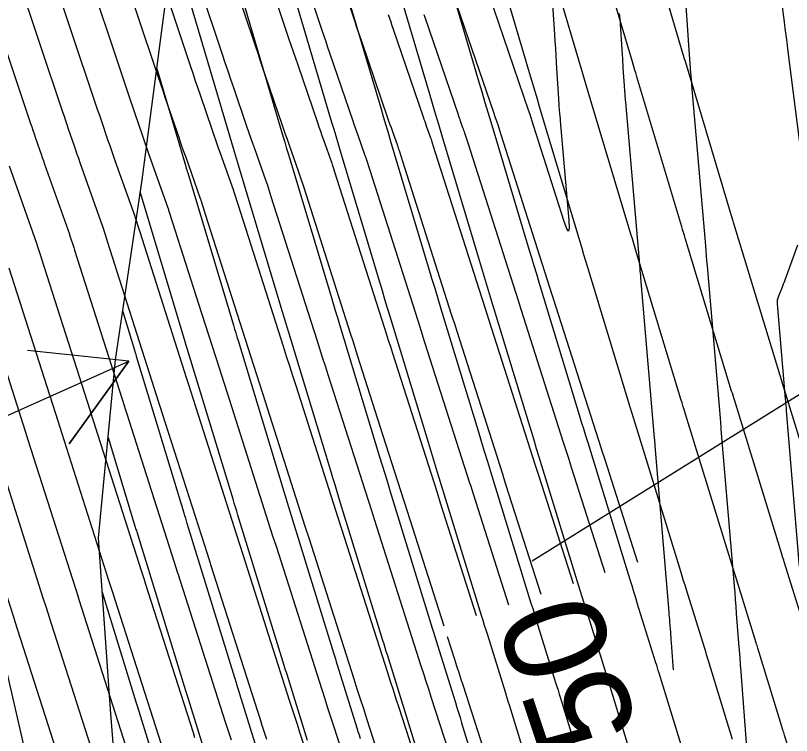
# Model space of a CAD drawing. Extents: x 954385 to 988206, y 1868364 to 1924553.
# Drawn here: x 957776.74 to 957822.39, y 1919608.65 to 1919651.02 of the extents above; entities that cross this region are included whole.
import ezdxf

# ---------------------------------------------------------------- set-up
doc = ezdxf.new("R2010")
doc.units = 0
for name, color, linetype in [('1', 7, 'Continuous'), ('Perimeter', 7, 'Continuous'), ('Proposed Cut', 7, 'Continuous'), ('Slopes', 7, 'Continuous')]:
    doc.layers.add(name, color=color, linetype=linetype)

msp = doc.modelspace()

# ---------------------------------------------------------------- linework, layer by layer
for points in [[(957793.991, 1919658.771), (957796.717, 1919650.618), (957796.809, 1919650.342), (957796.902, 1919650.066), (957796.995, 1919649.791), (957797.089, 1919649.516), (957798.652, 1919644.945), (957798.711, 1919644.773), (957798.771, 1919644.601), (957798.831, 1919644.429), (957798.891, 1919644.257), (957799.206, 1919643.368), (957799.231, 1919643.297), (957799.255, 1919643.227), (957799.279, 1919643.155), (957799.302, 1919643.084), (957799.506, 1919642.445), (957802.377, 1919633.455), (957802.458, 1919633.202), (957802.539, 1919632.95), (957802.619, 1919632.697), (957802.7, 1919632.444), (957805.385, 1919624.041), (957805.453, 1919623.828), (957805.594, 1919623.388), (957807.643, 1919616.975)], [(957792.08, 1919658.181), (957794.763, 1919650.156), (957794.875, 1919649.821), (957794.988, 1919649.486), (957795.101, 1919649.152), (957795.216, 1919648.817), (957796.578, 1919644.832), (957796.651, 1919644.62), (957796.725, 1919644.408), (957796.799, 1919644.196), (957796.873, 1919643.984), (957797.277, 1919642.846), (957797.3, 1919642.78), (957797.322, 1919642.714), (957797.344, 1919642.648), (957797.365, 1919642.581), (957797.576, 1919641.923), (957800.403, 1919633.072), (957800.504, 1919632.754), (957800.606, 1919632.437), (957800.707, 1919632.119), (957800.808, 1919631.802), (957803.454, 1919623.522), (957803.518, 1919623.322), (957803.663, 1919622.868), (957805.747, 1919616.347)], [(957790.169, 1919657.591), (957792.809, 1919649.695), (957792.941, 1919649.301), (957793.074, 1919648.906), (957793.208, 1919648.512), (957793.342, 1919648.118), (957794.504, 1919644.72), (957794.591, 1919644.467), (957794.678, 1919644.215), (957794.766, 1919643.963), (957794.855, 1919643.711), (957795.347, 1919642.323), (957795.368, 1919642.262), (957795.389, 1919642.201), (957795.409, 1919642.14), (957795.429, 1919642.079), (957795.646, 1919641.4), (957798.428, 1919632.689), (957798.55, 1919632.307), (957798.672, 1919631.924), (957798.795, 1919631.542), (957798.917, 1919631.159), (957801.523, 1919623.002), (957801.582, 1919622.817), (957801.732, 1919622.349), (957803.851, 1919615.718)], [(957801.955, 1919615.09), (957799.801, 1919621.829), (957799.606, 1919622.44), (957798.357, 1919626.347), (957797.025, 1919630.517), (957796.882, 1919630.964), (957796.739, 1919631.412), (957796.596, 1919631.859), (957796.454, 1919632.306), (957793.716, 1919640.878), (957793.493, 1919641.576), (957793.475, 1919641.632), (957793.456, 1919641.689), (957793.437, 1919641.745), (957793.417, 1919641.801), (957792.837, 1919643.438), (957792.734, 1919643.73), (957792.632, 1919644.022), (957792.531, 1919644.314), (957792.43, 1919644.607), (957791.469, 1919647.42), (957791.314, 1919647.873), (957791.16, 1919648.326), (957791.007, 1919648.78), (957790.855, 1919649.234), (957788.258, 1919657.001)], [(957802.49, 1919606.925), (957801.196, 1919610.915), (957801.049, 1919611.37), (957800.903, 1919611.824), (957800.756, 1919612.279), (957800.611, 1919612.734), (957797.87, 1919621.31), (957797.674, 1919621.924), (957795.133, 1919629.875), (957794.97, 1919630.387), (957794.806, 1919630.899), (957794.642, 1919631.411), (957794.479, 1919631.923), (957791.786, 1919640.355), (957791.556, 1919641.073), (957791.54, 1919641.125), (957791.523, 1919641.176), (957791.505, 1919641.227), (957791.487, 1919641.278), (957790.819, 1919643.166), (957790.702, 1919643.497), (957790.586, 1919643.829), (957790.471, 1919644.162), (957790.357, 1919644.494), (957789.58, 1919646.767), (957789.413, 1919647.256), (957789.246, 1919647.747), (957789.081, 1919648.237), (957788.917, 1919648.728), (957786.348, 1919656.411)], [(957800.365, 1919607.002), (957799.304, 1919610.275), (957799.137, 1919610.793), (957798.97, 1919611.312), (957798.803, 1919611.83), (957798.637, 1919612.349), (957795.939, 1919620.79), (957795.742, 1919621.408), (957793.242, 1919629.232), (957793.057, 1919629.809), (957792.873, 1919630.386), (957792.689, 1919630.963), (957792.504, 1919631.541), (957789.856, 1919639.832), (957789.62, 1919640.57), (957789.605, 1919640.617), (957789.59, 1919640.663), (957789.574, 1919640.71), (957789.558, 1919640.756), (957788.801, 1919642.893), (957788.67, 1919643.264), (957788.54, 1919643.636), (957788.411, 1919644.009), (957788.283, 1919644.381), (957787.632, 1919646.283), (957787.482, 1919646.725), (957787.332, 1919647.166), (957787.183, 1919647.608), (957787.035, 1919648.051), (957784.437, 1919655.822)], [(957798.241, 1919607.079), (957797.413, 1919609.635), (957797.224, 1919610.217), (957797.036, 1919610.799), (957796.849, 1919611.382), (957796.663, 1919611.964), (957794.008, 1919620.271), (957793.809, 1919620.891), (957791.292, 1919628.773), (957791.116, 1919629.323), (957790.94, 1919629.874), (957790.764, 1919630.424), (957790.588, 1919630.975), (957787.926, 1919639.31), (957787.861, 1919639.513), (957787.684, 1919640.068), (957787.67, 1919640.109), (957787.657, 1919640.151), (957787.642, 1919640.192), (957787.628, 1919640.233), (957786.769, 1919642.66), (957786.631, 1919643.051), (957786.494, 1919643.443), (957786.358, 1919643.836), (957786.223, 1919644.228), (957785.685, 1919645.8), (957785.551, 1919646.193), (957785.418, 1919646.586), (957785.285, 1919646.98), (957785.153, 1919647.374), (957782.526, 1919655.232)], [(957815.893, 1919655.563), (957816.24, 1919650.756), (957816.262, 1919650.459), (957816.282, 1919650.162), (957816.303, 1919649.864), (957816.323, 1919649.567), (957816.433, 1919647.903), (957816.437, 1919647.844), (957816.442, 1919647.784), (957816.446, 1919647.725), (957816.451, 1919647.665), (957816.502, 1919647.077), (957816.512, 1919646.961), (957816.515, 1919646.923), (957817.327, 1919637.47), (957817.352, 1919637.177), (957817.377, 1919636.885), (957817.402, 1919636.592), (957817.427, 1919636.3), (957818.189, 1919627.325), (957818.235, 1919626.778), (957818.246, 1919626.652), (957819.017, 1919617.459), (957819.051, 1919617.053), (957819.084, 1919616.646), (957819.116, 1919616.24), (957819.148, 1919615.833), (957819.281, 1919614.092), (957819.314, 1919613.666), (957819.346, 1919613.24), (957819.379, 1919612.814), (957819.411, 1919612.389), (957819.808, 1919607.169)], [(957780.615, 1919654.642), (957783.272, 1919646.697), (957783.387, 1919646.351), (957783.504, 1919646.006), (957783.621, 1919645.661), (957783.738, 1919645.317), (957784.209, 1919643.939), (957784.328, 1919643.594), (957784.447, 1919643.25), (957784.567, 1919642.907), (957784.688, 1919642.563), (957785.698, 1919639.711), (957785.711, 1919639.675), (957785.723, 1919639.638), (957785.736, 1919639.602), (957785.747, 1919639.565), (957785.978, 1919638.843), (957787.51, 1919634.046), (957788.693, 1919630.341), (957788.85, 1919629.851), (957789.007, 1919629.361), (957789.163, 1919628.871), (957789.32, 1919628.381), (957791.868, 1919620.405), (957792.065, 1919619.787), (957794.762, 1919611.351), (957794.932, 1919610.819), (957795.103, 1919610.286), (957795.275, 1919609.754), (957795.447, 1919609.222), (957796.137, 1919607.095)], [(957794.088, 1919606.938), (957793.475, 1919608.828), (957793.322, 1919609.301), (957793.17, 1919609.774), (957793.018, 1919610.247), (957792.866, 1919610.72), (957790.146, 1919619.232), (957789.937, 1919619.885), (957787.348, 1919627.989), (957787.211, 1919628.419), (957787.073, 1919628.848), (957786.936, 1919629.278), (957786.799, 1919629.708), (957784.066, 1919638.265), (957783.988, 1919638.507), (957783.811, 1919639.062), (957783.801, 1919639.094), (957783.79, 1919639.125), (957783.78, 1919639.157), (957783.769, 1919639.189), (957782.608, 1919642.467), (957782.504, 1919642.762), (957782.4, 1919643.057), (957782.298, 1919643.353), (957782.196, 1919643.649), (957781.791, 1919644.834), (957781.69, 1919645.13), (957781.59, 1919645.426), (957781.49, 1919645.723), (957781.39, 1919646.02), (957778.705, 1919654.052)], [(957776.794, 1919653.462), (957779.508, 1919645.343), (957779.592, 1919645.094), (957779.675, 1919644.846), (957779.759, 1919644.598), (957779.844, 1919644.35), (957780.183, 1919643.359), (957780.268, 1919643.112), (957780.354, 1919642.864), (957780.44, 1919642.617), (957780.527, 1919642.37), (957781.839, 1919638.666), (957781.848, 1919638.639), (957781.857, 1919638.613), (957781.866, 1919638.586), (957781.875, 1919638.559), (957782.094, 1919637.873), (957782.136, 1919637.742), (957784.904, 1919629.074), (957785.022, 1919628.705), (957785.14, 1919628.336), (957785.258, 1919627.966), (957785.376, 1919627.597), (957788.006, 1919619.366), (957788.187, 1919618.798), (957788.215, 1919618.712), (957790.971, 1919610.088), (957791.104, 1919609.675), (957791.237, 1919609.261), (957791.37, 1919608.848), (957791.504, 1919608.434)], [(957808.242, 1919653.136), (957808.451, 1919649.911), (957808.478, 1919649.493), (957808.505, 1919649.076), (957808.531, 1919648.658), (957808.556, 1919648.24), (957808.704, 1919645.805), (957808.706, 1919645.769), (957808.709, 1919645.734), (957808.711, 1919645.698), (957808.714, 1919645.662), (957808.765, 1919645.074), (957808.776, 1919644.949), (957808.787, 1919644.825), (957809.291, 1919638.954), (957809.313, 1919638.497), (957809.276, 1919638.336), (957809.181, 1919638.471), (957809.026, 1919638.901), (957807.224, 1919644.541), (957806.997, 1919645.254), (957806.993, 1919645.266), (957806.989, 1919645.278), (957806.985, 1919645.289), (957806.981, 1919645.301), (957806.96, 1919645.361), (957806.951, 1919645.384), (957806.947, 1919645.396), (957804.583, 1919652.31)], [(957774.883, 1919652.872), (957777.627, 1919644.666), (957777.694, 1919644.466), (957777.761, 1919644.266), (957777.829, 1919644.067), (957777.897, 1919643.867), (957778.169, 1919643.07), (957778.238, 1919642.87), (957778.307, 1919642.671), (957778.376, 1919642.472), (957778.447, 1919642.274), (957779.909, 1919638.144), (957779.917, 1919638.122), (957779.924, 1919638.1), (957779.931, 1919638.078), (957779.938, 1919638.056), (957780.161, 1919637.361), (957780.206, 1919637.22), (957783.01, 1919628.441), (957783.108, 1919628.132), (957783.207, 1919627.823), (957783.306, 1919627.514), (957783.404, 1919627.205), (957786.075, 1919618.846), (957786.254, 1919618.285), (957786.284, 1919618.193), (957789.076, 1919609.457), (957789.189, 1919609.103), (957789.303, 1919608.748), (957789.418, 1919608.394)], [(957802.709, 1919651.612), (957804.873, 1919645.283), (957804.891, 1919645.231), (957804.909, 1919645.179), (957804.927, 1919645.128), (957804.946, 1919645.076), (957805.019, 1919644.869), (957805.037, 1919644.817), (957805.055, 1919644.765), (957805.072, 1919644.712), (957805.089, 1919644.66), (957805.296, 1919644.013), (957808.301, 1919634.603), (957808.375, 1919634.372), (957811.198, 1919625.537), (957811.239, 1919625.408), (957811.387, 1919624.947), (957813.332, 1919618.861)], [(957783.39, 1919607.563), (957780.491, 1919616.634), (957780.419, 1919616.861), (957780.282, 1919617.287), (957777.489, 1919626.03), (957777.407, 1919626.285), (957777.326, 1919626.54), (957774.416, 1919635.652), (957774.307, 1919635.994), (957774.129, 1919636.548), (957774.125, 1919636.562), (957774.12, 1919636.576), (957772.205, 1919641.984), (957772.186, 1919642.038), (957772.167, 1919642.092), (957772.148, 1919642.146), (957772.13, 1919642.2), (957772.055, 1919642.417), (957772.037, 1919642.472), (957772.018, 1919642.526), (957772, 1919642.58), (957771.982, 1919642.635), (957769.122, 1919651.188)], [(957798.67, 1919651.079), (957798.743, 1919650.862), (957798.816, 1919650.646), (957798.889, 1919650.43), (957798.963, 1919650.214), (957800.726, 1919645.058), (957800.771, 1919644.926), (957800.817, 1919644.794), (957800.863, 1919644.662), (957800.909, 1919644.53), (957801.136, 1919643.891), (957801.162, 1919643.815), (957801.188, 1919643.739), (957801.213, 1919643.663), (957801.238, 1919643.587), (957801.436, 1919642.968), (957804.352, 1919633.838), (957804.472, 1919633.462), (957804.592, 1919633.087), (957807.316, 1919624.561), (957807.388, 1919624.334), (957807.525, 1919623.907), (957809.54, 1919617.604)], [(957811.436, 1919618.232), (957809.454, 1919624.432), (957809.285, 1919624.96), (957808.989, 1919625.888), (957806.484, 1919633.729), (957806.405, 1919633.975), (957806.327, 1919634.221), (957803.362, 1919643.502), (957803.174, 1919644.09), (957803.148, 1919644.171), (957803.121, 1919644.252), (957803.094, 1919644.333), (957803.066, 1919644.413), (957802.928, 1919644.803), (957802.895, 1919644.895), (957802.863, 1919644.987), (957802.831, 1919645.079), (957802.8, 1919645.171), (957800.836, 1919650.913), (957800.783, 1919651.07)], [(957815.441, 1919612.521), (957815.445, 1919612.536), (957815.437, 1919612.748), (957815.332, 1919614.131), (957815.321, 1919614.28), (957815.31, 1919614.429), (957815.299, 1919614.578), (957815.287, 1919614.727), (957815.242, 1919615.323), (957815.23, 1919615.472), (957815.219, 1919615.621), (957815.206, 1919615.77), (957815.194, 1919615.919), (957814.373, 1919625.7), (957814.366, 1919625.783), (957814.331, 1919626.199), (957814.319, 1919626.345), (957814.315, 1919626.393), (957813.535, 1919635.581), (957813.523, 1919635.72), (957813.511, 1919635.859), (957813.499, 1919635.999), (957813.487, 1919636.138), (957812.648, 1919645.913), (957812.637, 1919646.036), (957812.586, 1919646.624), (957812.581, 1919646.692), (957812.575, 1919646.759), (957812.57, 1919646.826), (957812.566, 1919646.894), (957812.5, 1919647.922), (957812.488, 1919648.116), (957812.475, 1919648.31), (957812.462, 1919648.504), (957812.449, 1919648.698), (957812.305, 1919650.83), (957812.284, 1919651.144)], [(957769.111, 1919644.918), (957770.1, 1919641.957), (957770.108, 1919641.934), (957770.12, 1919641.899), (957770.124, 1919641.887), (957772.19, 1919636.054), (957772.193, 1919636.045), (957772.448, 1919635.248), (957775.431, 1919625.906), (957775.517, 1919625.638), (957778.353, 1919616.763), (957778.522, 1919616.235), (957778.838, 1919615.243), (957781.495, 1919606.931)], [(957776.366, 1919642.177), (957777.979, 1919637.621), (957777.985, 1919637.604), (957777.991, 1919637.588), (957777.997, 1919637.571), (957778.002, 1919637.554), (957778.227, 1919636.848), (957778.276, 1919636.697), (957781.115, 1919627.807), (957781.195, 1919627.559), (957781.274, 1919627.31), (957781.353, 1919627.062), (957781.433, 1919626.814), (957784.149, 1919618.311), (957784.321, 1919617.773), (957784.353, 1919617.673), (957787.181, 1919608.826), (957787.275, 1919608.531)], [(957822.874, 1919618.6), (957822.105, 1919627.767), (957822.092, 1919627.918), (957822.065, 1919628.233), (957822.056, 1919628.347), (957822.046, 1919628.46), (957821.572, 1919634.045), (957821.568, 1919634.171), (957821.58, 1919634.293), (957821.606, 1919634.414), (957821.647, 1919634.532), (957821.839, 1919635), (957821.886, 1919635.118), (957821.933, 1919635.236), (957821.978, 1919635.354), (957822.023, 1919635.472), (957822.775, 1919637.517)], [(957776.346, 1919636.175), (957779.221, 1919627.173), (957779.341, 1919626.798), (957779.461, 1919626.422), (957782.217, 1919617.795), (957782.388, 1919617.26), (957782.422, 1919617.154), (957785.286, 1919608.194)], [(957773.015, 1919626.906), (957773.545, 1919625.246), (957776.423, 1919616.241), (957776.6, 1919615.687), (957776.701, 1919615.369), (957779.6, 1919606.3)], [(957806.427, 1919601.576), (957805.818, 1919603.202), (957805.766, 1919603.339), (957805.715, 1919603.474), (957805.706, 1919603.5), (957805.696, 1919603.527), (957805.687, 1919603.553), (957805.678, 1919603.58), (957805.046, 1919605.519), (957804.938, 1919605.851), (957804.83, 1919606.183), (957804.722, 1919606.515), (957804.614, 1919606.847), (957803.088, 1919611.555), (957802.962, 1919611.946), (957802.836, 1919612.337), (957802.71, 1919612.728), (957802.585, 1919613.12), (957802.159, 1919614.45)]]:
    msp.add_lwpolyline(points)
at = {"layer": '1'}
for points in [[(957784.448, 1919559.424), (957782.965, 1919569.34), (957782.859, 1919579.565), (957782.49, 1919589.73), (957782.588, 1919600.001), (957782.69, 1919605.487), (957782.319, 1919610.189), (957781.611, 1919620.279), (957782.629, 1919630.756), (957784.185, 1919641.354), (957785.589, 1919651.918), (957786.31, 1919662.329), (957786.69, 1919672.662), (957789.551, 1919683.553), (957791.079, 1919694.145), (957790.014, 1919704.155)], [(957824.824, 1919619.752), (957821.903, 1919629.243), (957821.892, 1919629.279), (957821.881, 1919629.316), (957821.869, 1919629.353), (957821.858, 1919629.39), (957819.007, 1919638.778), (957818.986, 1919638.844), (957818.966, 1919638.911), (957818.946, 1919638.977), (957818.926, 1919639.044), (957816.149, 1919648.31), (957816.118, 1919648.412), (957816.088, 1919648.514), (957816.058, 1919648.615), (957816.028, 1919648.717), (957813.329, 1919657.842)], [(957823.269, 1919614.676), (957821.964, 1919618.877), (957821.934, 1919618.975), (957821.904, 1919619.073), (957821.873, 1919619.17), (957821.843, 1919619.268), (957819.033, 1919628.399), (957818.993, 1919628.529), (957818.954, 1919628.659), (957818.914, 1919628.79), (957818.874, 1919628.92), (957816.143, 1919637.913), (957816.091, 1919638.083), (957816.039, 1919638.254), (957815.988, 1919638.424), (957815.937, 1919638.595), (957813.291, 1919647.421), (957813.226, 1919647.639), (957813.161, 1919647.857), (957813.096, 1919648.075), (957813.032, 1919648.293), (957810.478, 1919656.928)], [(957821.201, 1919656.377), (957821.96, 1919650.651), (957822.012, 1919650.253), (957822.064, 1919649.855), (957822.116, 1919649.456), (957822.167, 1919649.058), (957823.263, 1919640.472)], [(957824.831, 1919599.505), (957821.987, 1919608.669), (957821.962, 1919608.75), (957821.937, 1919608.831), (957821.912, 1919608.912), (957821.887, 1919608.993), (957820.414, 1919613.787), (957820.39, 1919613.864), (957820.366, 1919613.941), (957820.342, 1919614.019), (957820.318, 1919614.096), (957819.091, 1919618.048), (957819.033, 1919618.232), (957818.977, 1919618.416), (957818.92, 1919618.6), (957818.863, 1919618.784), (957816.164, 1919627.555), (957816.095, 1919627.778), (957816.027, 1919628.002), (957815.958, 1919628.226), (957815.89, 1919628.45), (957813.278, 1919637.048), (957813.195, 1919637.323), (957813.112, 1919637.597), (957813.03, 1919637.872), (957812.947, 1919638.146), (957810.434, 1919646.531), (957810.334, 1919646.866), (957810.234, 1919647.2), (957810.135, 1919647.534), (957810.036, 1919647.869), (957807.627, 1919656.014)], [(957818.933, 1919608.423), (957817.51, 1919613.053), (957817.475, 1919613.169), (957817.439, 1919613.284), (957817.403, 1919613.4), (957817.367, 1919613.516), (957816.217, 1919617.219), (957816.133, 1919617.489), (957816.049, 1919617.759), (957815.966, 1919618.029), (957815.883, 1919618.299), (957813.294, 1919626.711), (957813.197, 1919627.028), (957813.099, 1919627.346), (957813.003, 1919627.663), (957812.906, 1919627.981), (957810.414, 1919636.184), (957810.3, 1919636.562), (957810.185, 1919636.94), (957810.071, 1919637.319), (957809.958, 1919637.697), (957807.576, 1919645.642), (957807.441, 1919646.092), (957807.307, 1919646.543), (957807.173, 1919646.994), (957807.039, 1919647.445), (957804.775, 1919655.1)], [(957813.025, 1919607.283), (957811.703, 1919611.585), (957811.644, 1919611.778), (957811.584, 1919611.971), (957811.525, 1919612.163), (957811.465, 1919612.356), (957810.422, 1919615.712), (957810.309, 1919616.078), (957810.195, 1919616.445), (957810.082, 1919616.812), (957809.969, 1919617.179), (957807.555, 1919625.023), (957807.4, 1919625.527), (957807.245, 1919626.032), (957807.091, 1919626.537), (957806.938, 1919627.042), (957804.686, 1919634.454), (957804.508, 1919635.04), (957804.331, 1919635.627), (957804.155, 1919636.213), (957803.978, 1919636.8), (957801.82, 1919644.002), (957801.636, 1919644.616), (957801.453, 1919645.229), (957801.27, 1919645.843), (957801.088, 1919646.458), (957798.916, 1919653.805)], [(957815.979, 1919607.853), (957814.607, 1919612.319), (957814.559, 1919612.473), (957814.512, 1919612.628), (957814.464, 1919612.782), (957814.416, 1919612.936), (957813.343, 1919616.389), (957813.233, 1919616.746), (957813.122, 1919617.102), (957813.012, 1919617.458), (957812.902, 1919617.815), (957810.425, 1919625.867), (957810.298, 1919626.278), (957810.172, 1919626.689), (957810.047, 1919627.1), (957809.922, 1919627.511), (957807.55, 1919635.319), (957807.404, 1919635.801), (957807.258, 1919636.283), (957807.113, 1919636.766), (957806.968, 1919637.249), (957804.719, 1919644.753), (957804.549, 1919645.319), (957804.38, 1919645.886), (957804.211, 1919646.453), (957804.043, 1919647.021), (957801.912, 1919654.229)], [(957795.92, 1919653.38), (957798.223, 1919645.593), (957798.374, 1919645.082), (957798.526, 1919644.572), (957798.678, 1919644.063), (957798.83, 1919643.553), (957801.043, 1919636.172), (957801.223, 1919635.571), (957801.404, 1919634.97), (957801.586, 1919634.369), (957801.768, 1919633.768), (957803.954, 1919626.572), (957804.136, 1919625.973), (957804.318, 1919625.375), (957804.502, 1919624.777), (957804.685, 1919624.179), (957807.065, 1919616.445), (957807.167, 1919616.116), (957807.268, 1919615.788), (957807.37, 1919615.46), (957807.471, 1919615.132), (957808.514, 1919611.776), (957808.586, 1919611.545), (957808.657, 1919611.314), (957808.729, 1919611.082), (957808.8, 1919610.851), (957810.071, 1919606.712)], [(957807.118, 1919606.142), (957805.896, 1919610.117), (957805.813, 1919610.387), (957805.73, 1919610.657), (957805.646, 1919610.927), (957805.563, 1919611.196), (957804.52, 1919614.552), (957804.43, 1919614.842), (957804.341, 1919615.131), (957804.251, 1919615.421), (957804.162, 1919615.711), (957801.749, 1919623.552), (957801.57, 1919624.135), (957801.391, 1919624.718), (957801.213, 1919625.302), (957801.036, 1919625.885), (957798.784, 1919633.299), (957798.63, 1919633.806), (957798.477, 1919634.313), (957798.324, 1919634.82), (957798.172, 1919635.328), (957795.841, 1919643.104), (957795.719, 1919643.51), (957795.598, 1919643.916), (957795.478, 1919644.321), (957795.357, 1919644.727), (957792.923, 1919652.956)], [(957789.927, 1919652.532), (957792.492, 1919643.862), (957792.581, 1919643.56), (957792.671, 1919643.259), (957792.761, 1919642.957), (957792.851, 1919642.655), (957795.301, 1919634.483), (957795.425, 1919634.07), (957795.549, 1919633.656), (957795.674, 1919633.242), (957795.8, 1919632.829), (957798.161, 1919625.055), (957798.312, 1919624.558), (957798.464, 1919624.061), (957798.616, 1919623.564), (957798.769, 1919623.068), (957801.258, 1919614.977), (957801.336, 1919614.726), (957801.413, 1919614.474), (957801.491, 1919614.223), (957801.569, 1919613.972), (957802.618, 1919610.595), (957802.711, 1919610.298), (957802.803, 1919610), (957802.894, 1919609.702), (957802.986, 1919609.405), (957804.164, 1919605.572)], [(957801.21, 1919605.002), (957800.032, 1919608.834), (957799.954, 1919609.089), (957799.876, 1919609.343), (957799.797, 1919609.597), (957799.718, 1919609.852), (957798.618, 1919613.392), (957798.552, 1919613.605), (957798.486, 1919613.817), (957798.42, 1919614.03), (957798.355, 1919614.243), (957795.788, 1919622.583), (957795.662, 1919622.994), (957795.536, 1919623.404), (957795.411, 1919623.815), (957795.286, 1919624.226), (957792.816, 1919632.359), (957792.719, 1919632.679), (957792.622, 1919632.999), (957792.526, 1919633.319), (957792.43, 1919633.639), (957789.861, 1919642.206), (957789.802, 1919642.404), (957789.743, 1919642.602), (957789.685, 1919642.799), (957789.626, 1919642.997), (957786.931, 1919652.108)], [(957785.055, 1919647.899), (957786.76, 1919642.132), (957786.788, 1919642.038), (957786.816, 1919641.945), (957786.844, 1919641.851), (957786.872, 1919641.758), (957789.559, 1919632.794), (957789.626, 1919632.568), (957789.695, 1919632.342), (957789.763, 1919632.116), (957789.832, 1919631.89), (957792.411, 1919623.396), (957792.51, 1919623.072), (957792.609, 1919622.747), (957792.708, 1919622.423), (957792.808, 1919622.099), (957795.451, 1919613.509), (957795.505, 1919613.335), (957795.559, 1919613.161), (957795.613, 1919612.986), (957795.667, 1919612.812), (957796.818, 1919609.108), (957796.883, 1919608.897), (957796.948, 1919608.686), (957797.013, 1919608.475)], [(957793.917, 1919608.365), (957792.716, 1919612.232), (957792.674, 1919612.368), (957792.632, 1919612.504), (957792.59, 1919612.639), (957792.548, 1919612.775), (957789.828, 1919621.615), (957789.755, 1919621.852), (957789.682, 1919622.09), (957789.609, 1919622.328), (957789.537, 1919622.567), (957786.847, 1919631.42), (957786.807, 1919631.553), (957786.767, 1919631.685), (957786.727, 1919631.818), (957786.688, 1919631.95), (957784.081, 1919640.645)], [(957791.017, 1919607.621), (957789.765, 1919611.653), (957789.734, 1919611.75), (957789.704, 1919611.847), (957789.674, 1919611.944), (957789.644, 1919612.041), (957786.847, 1919621.13), (957786.801, 1919621.282), (957786.754, 1919621.433), (957786.708, 1919621.585), (957786.662, 1919621.737), (957783.863, 1919630.951), (957783.852, 1919630.989), (957783.84, 1919631.028), (957783.828, 1919631.067), (957783.817, 1919631.106), (957783.054, 1919633.649)], [(957782.185, 1919626.182), (957783.787, 1919620.907), (957783.807, 1919620.842), (957783.827, 1919620.777), (957783.847, 1919620.711), (957783.867, 1919620.646), (957786.741, 1919611.307), (957786.759, 1919611.249), (957786.777, 1919611.19), (957786.795, 1919611.131), (957786.813, 1919611.073), (957788.117, 1919606.878)], [(957781.836, 1919617.078), (957783.837, 1919610.573), (957783.856, 1919610.513), (957783.912, 1919610.332), (957785.216, 1919606.134)]]:
    msp.add_lwpolyline(points, dxfattribs=at)
at = {"layer": 'Perimeter'}
msp.add_lwpolyline([(957791.285, 1919558.176), (957788.062, 1919567.672), (957785.812, 1919576.586), (957785.593, 1919577.363), (957782.785, 1919586.966), (957780.171, 1919596.619), (957780.087, 1919596.928), (957777.769, 1919605.69), (957775.517, 1919615.438), (957775.394, 1919615.972), (957773.33, 1919625.204), (957771.506, 1919635.066), (957771.364, 1919635.83), (957769.873, 1919641.876), (957767.628, 1919650.836), (957767.438, 1919651.587), (957764.993, 1919661.295), (957763.81, 1919668.958), (957763.608, 1919670.154), (957761.787, 1919680.068), (957760.394, 1919687.671), (957759.961, 1919689.98), (957759.292, 1919700.261)], dxfattribs=at)
at = {"layer": 'Proposed Cut'}
msp.add_lwpolyline([(957791.285, 1919558.176), (957788.062, 1919567.672), (957785.812, 1919576.586), (957785.593, 1919577.363), (957782.785, 1919586.966), (957780.171, 1919596.619), (957780.087, 1919596.928), (957777.769, 1919605.69), (957775.517, 1919615.438), (957775.394, 1919615.972), (957773.33, 1919625.204), (957771.506, 1919635.066), (957771.364, 1919635.83), (957769.873, 1919641.876), (957767.628, 1919650.836), (957767.438, 1919651.587), (957764.993, 1919661.295), (957763.81, 1919668.958), (957763.608, 1919670.154), (957761.787, 1919680.068), (957760.394, 1919687.671), (957759.961, 1919689.98), (957759.292, 1919700.261)], dxfattribs=at)
at = {"layer": 'Slopes'}
for points in [[(957807.131, 1919618.928), (957847.719, 1919644.222), (957844.895, 1919638.928), (957847.719, 1919644.222), (957841.722, 1919644.02)], [(957757.131, 1919618.928), (957783.404, 1919630.683), (957779.886, 1919625.822), (957783.404, 1919630.683), (957777.435, 1919631.299)]]:
    msp.add_lwpolyline(points, dxfattribs=at)

# ---------------------------------------------------------------- texts
msp.add_text('550', height=6, rotation=108.3397).set_placement((957814.874, 1919604.698))

doc.saveas('drawing.dxf')
